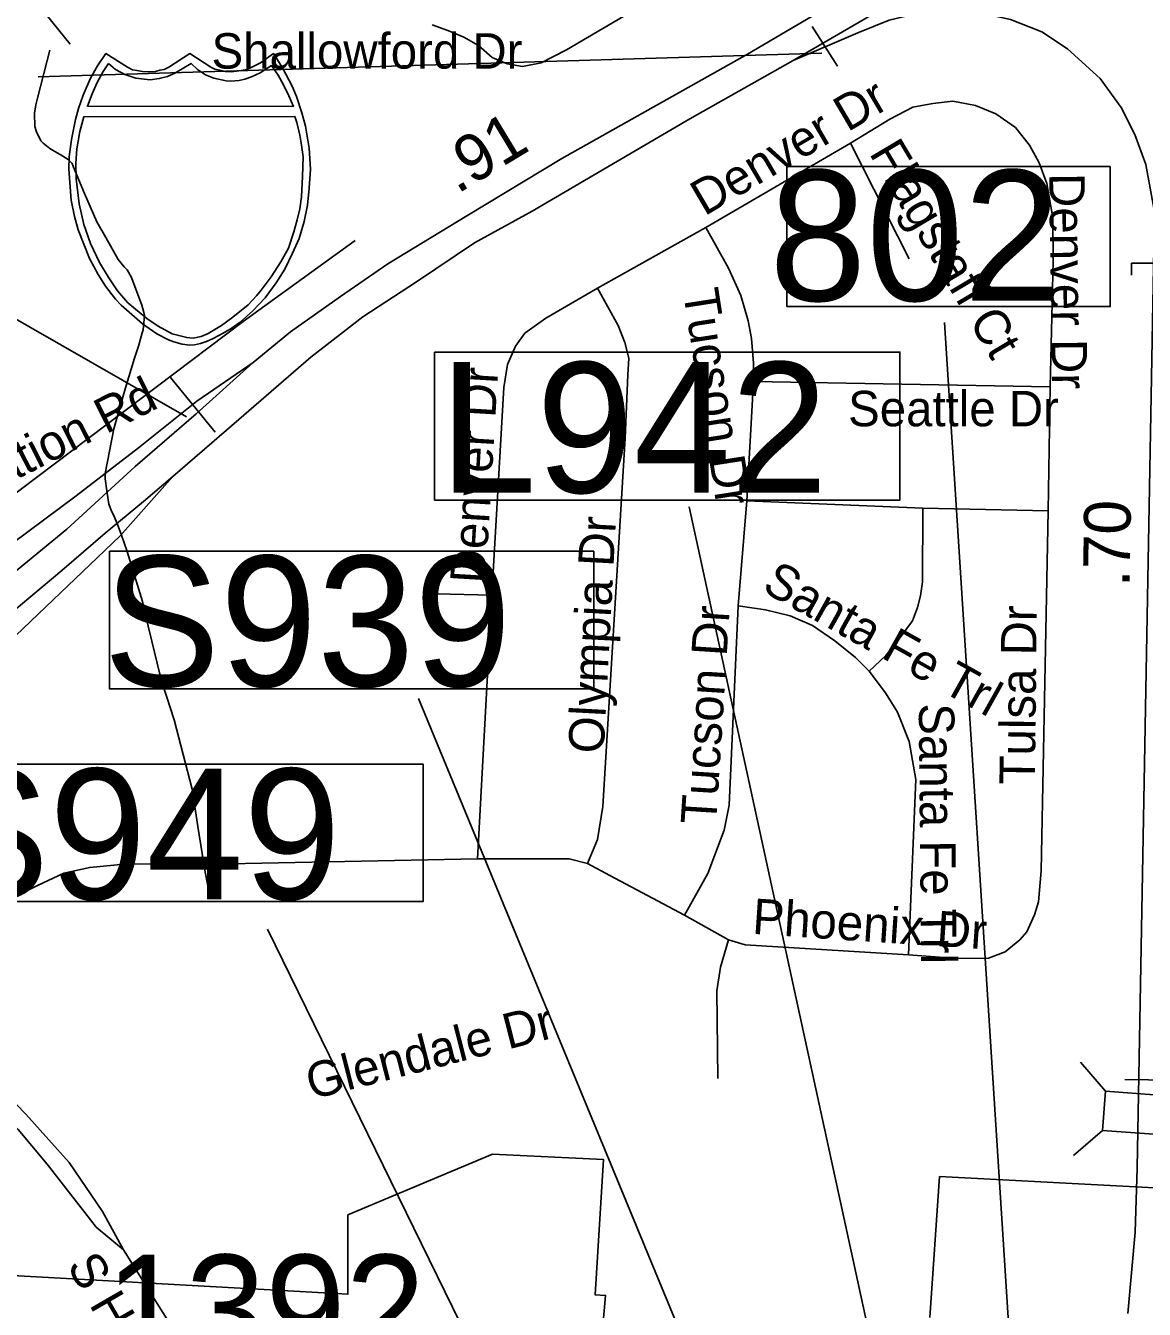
# Model space of a CAD drawing. Extents: x 1662474 to 1856135, y 779280 to 917889.
# Drawn here: x 1752582 to 1755580, y 822671 to 826111 of the extents above; entities that cross this region are included whole.
import ezdxf

# ---------------------------------------------------------------- set-up
doc = ezdxf.new("R2010")
doc.units = 0
for name, color, linetype in [('Cogo Default Point CELL', 7, 'Continuous'), ('Exist Boundary Political City Limit New', 7, 'Continuous'), ('Exist Hydrographic Misc Water Feature', 7, 'Continuous'), ('Exist Road Non-System Structure Non-Sys NCDOT Attributed CELL', 7, 'Continuous'), ('Exist Road Non-System Type 51', 7, 'Continuous'), ('Exist Road Non-System Type 51 Label', 7, 'Continuous'), ('Exist Road Primary Interstate Divided Center Attributed', 7, 'Continuous'), ('Exist Road Primary Interstate Mileage Hundredths English Label', 7, 'Continuous'), ('Exist Road Primary Interstate Ramp 1 Lane Attributed', 7, 'Continuous'), ('Exist Road Primary Interstate Structure Ovrhead Sign CELL', 7, 'Continuous'), ('Exist Road Primary Interstate Structure Standard Bridge Number Label', 7, 'Continuous'), ('Exist Road Primary NC Structure Ovrhead Sign Number Label', 7, 'Continuous'), ('Exist Road Primary US Divided Attributed', 7, 'Continuous'), ('Exist Road Secondary Mileage Tenths English Label', 7, 'Continuous'), ('Exist Road Secondary Type 51 Divided Attributed', 7, 'Continuous'), ('Exist Road Secondary Type 51 Label', 7, 'Continuous'), ('Map Preparation Boundary City Limit Buffer Line', 7, 'Continuous'), ('Prop Approach Slab Hatching', 7, 'Continuous'), ('Prop Horizontal Alignment Station Label', 7, 'Continuous'), ('Prop Roadway Culvert', 7, 'Continuous'), ('Prop Superelevation  Arrow CELL', 7, 'Continuous'), ('Scratch_Level_0', 7, 'Continuous')]:
    doc.layers.add(name, color=color, linetype=linetype)

msp = doc.modelspace()

# ---------------------------------------------------------------- linework, layer by layer
at = {"layer": 'Exist Boundary Political City Limit New'}
for points in [[(1754118.4, 822503.9), (1754136.2, 822708.4), (1754108.1, 822710.5), (1754130.8, 823072.4), (1753832.9, 823087.1), (1753445.6, 822924.5), (1753445.6, 822711.9), (1752321.4, 822774.4), (1751771.9, 823562.4), (1750888.4, 823618.2), (1750669.9, 823632.1), (1750522.1, 823544.5), (1750331.6, 823444.6), (1750112.5, 823277.9), (1750124.9, 823666.5), (1749809.2, 823686.5), (1749811.5, 823850.8), (1749791, 824208.8), (1748030, 824268), (1747921, 824313.8), (1747937.6, 824818.1), (1747316.1, 824940.8)], [(1755031.2, 823027.2), (1755005.2, 822649.6)], [(1756251.5, 822963), (1755031.2, 823027.2)]]:
    msp.add_lwpolyline(points, dxfattribs=at)
at = {"layer": 'Exist Hydrographic Misc Water Feature'}
for points in [[(1752386.9, 826590.9), (1752400.7, 826528.7), (1752404.4, 826512.7), (1752410.4, 826490.6), (1752416.1, 826472.5), (1752445.8, 826420.3), (1752495.1, 826337.9), (1752552.5, 826251.4), (1752587.9, 826203), (1752701, 826061.6)], [(1753070.6, 823806.4), (1753062.8, 823842.5), (1753043.8, 823964.7), (1753028.6, 824064.9), (1752980.2, 824251.3), (1752948.8, 824347.6), (1752941.3, 824373.7), (1752919.7, 824461.8), (1752910.1, 824502), (1752894.7, 824568.1), (1752853.9, 824702.5), (1752838.1, 824748.6), (1752828.5, 824774.7), (1752818.6, 824798.7), (1752812.7, 824808.8), (1752804.9, 824828.9), (1752799.2, 824865), (1752795.5, 824897), (1752795.5, 824911), (1752818.4, 825030.9), (1752824.6, 825052.8), (1752849.4, 825140.6), (1752874, 825220.4), (1752884.2, 825252.4), (1752894.5, 825288.3), (1752896.8, 825296.3), (1752900.9, 825334.2), (1752899, 825342.3), (1752893.3, 825362.3), (1752865.8, 825436.5), (1752853.9, 825456.7), (1752846.1, 825464.7), (1752830.1, 825484.9), (1752796.7, 825543.2), (1752773.1, 825585.4), (1752739.7, 825661.6), (1752710.2, 825731.9), (1752706.3, 825741.9), (1752702.4, 825746), (1752696.2, 825752.1), (1752674.5, 825766.3), (1752660.5, 825774.3), (1752646.6, 825782.4), (1752628.8, 825796.6), (1752622.6, 825802.6), (1752610.9, 825826.8), (1752607, 825840.8), (1752605.4, 825876.8), (1752609.5, 825898.8), (1752613.6, 825916.8), (1752646.9, 826045.3)]]:
    msp.add_lwpolyline(points, dxfattribs=at)
at = {"layer": 'Exist Road Non-System Structure Non-Sys NCDOT Attributed CELL'}
for p, q in [((1755408.6, 823333.8), (1755475.8, 823255.8)), ((1755389.9, 823083.7), (1755467.9, 823150.8))]:
    msp.add_line(p, q, dxfattribs=at)
msp.add_lwpolyline([(1755475.8, 823255.8), (1755700.5, 823239), (1755692.6, 823134), (1755467.9, 823150.8)], close=True, dxfattribs=at)
at = {"layer": 'Exist Road Non-System Type 51'}
for p, q in [((1754792.4, 825796.6), (1754404.6, 825570.1)), ((1754792.4, 825796.6), (1754949.6, 825486.4)), ((1754404.6, 825570.1), (1754114.6, 825407.6)), ((1754532.5, 825158), (1754514.4, 824837.8)), ((1755327.5, 825143.4), (1754532.5, 825158)), ((1755327.5, 825143.4), (1755322.2, 824811)), ((1754514.4, 824837.8), (1754491.6, 824556.2)), ((1754986.4, 824817.9), (1754514.4, 824837.8)), ((1755322.2, 824811), (1754986.4, 824817.9)), ((1753830.9, 824584.8), (1753682.1, 824588.4)), ((1753830.9, 824584.8), (1753793.1, 823878.2)), ((1754465.6, 823661.4), (1754347.8, 823727.9))]:
    msp.add_line(p, q, dxfattribs=at)
for points in [[(1754394.5, 826260.4), (1754031.2, 826046.4), (1753963.5, 826011.5), (1753913.4, 826002.1), (1753872.6, 826008.9), (1753832.2, 826026.2), (1753795.5, 826057.8), (1753756.4, 826080.6), (1753713.1, 826097.9), (1753671.1, 826113.4)], [(1755327.5, 825143.4), (1755335.1, 825480.6), (1755334.4, 825595.8), (1755318.4, 825688.2), (1755297.9, 825743.6), (1755272.1, 825790.8), (1755234.4, 825838), (1755181.6, 825874.5), (1755127.5, 825897.6), (1755066.9, 825908.4), (1755013.4, 825902.6), (1754959.2, 825892.9), (1754898.1, 825860.6), (1754792.4, 825796.6)], [(1753465.4, 825535.2), (1753164.6, 825318.1), (1752475.4, 824798.2), (1752403.4, 824754.9), (1752311.6, 824704.5), (1752227.6, 824672.2), (1752161.1, 824653.6), (1752033.9, 824638.6), (1751711.6, 824626.2), (1751645.1, 824634.4), (1751599.2, 824653.6), (1751568, 824675.1), (1751549.1, 824707.6), (1751538.1, 824750.9), (1751581.6, 825452.2), (1751597.9, 825643.2), (1751606.1, 825747.2), (1751594.8, 825767.2), (1751576.1, 825788.7), (1751524.4, 825830.2)], [(1754404.6, 825570.1), (1754465.9, 825461.4), (1754498.1, 825388.4), (1754518.6, 825320.4), (1754526.8, 825273.2), (1754532.2, 825206.9), (1754532.5, 825158)], [(1754114.6, 825407.6), (1753976.4, 825327.6), (1753919.4, 825286.9), (1753895, 825251.9), (1753873.2, 825202.9), (1753863.5, 825141.2), (1753830.9, 824584.8)], [(1754114.6, 825407.6), (1754170.1, 825307.4), (1754187.9, 825262.4), (1754198.6, 825220.5), (1754195.8, 825175.1), (1754188.4, 825006.2), (1754128.9, 824018.7), (1754114.6, 823929.9), (1754087.4, 823866.2)], [(1754986.4, 824817.9), (1754985.5, 824621), (1754980, 824583.2), (1754972.1, 824552), (1754958.8, 824516), (1754922.5, 824468), (1754887.4, 824423.4), (1754842.5, 824381.7)], [(1755322.2, 824811), (1755303.1, 823845.9), (1755296.2, 823763), (1755285.8, 823728.4), (1755265.1, 823682.9), (1755245.9, 823661.4), (1755206.8, 823628.9), (1755162.1, 823612.6), (1755078.1, 823611.6), (1754948, 823621)], [(1754491.6, 824556.2), (1754467.1, 824022.1), (1754453.5, 823955.7), (1754410.2, 823839.1), (1754347.8, 823727.9)], [(1754491.6, 824556.2), (1754564.5, 824545.4), (1754631.1, 824529.4), (1754690.8, 824503.4), (1754750.4, 824462.8), (1754806, 824417.9), (1754842.5, 824381.7)], [(1754842.5, 824381.7), (1754886.1, 824322.9), (1754918.6, 824271.4), (1754949.6, 824192.9), (1754967.4, 824091.1), (1754948, 823621)], [(1753793.1, 823878.2), (1753081.9, 823863.9), (1752855.1, 823864.9), (1752753.9, 823855.7), (1752684.2, 823840.4), (1752613.9, 823806.6), (1752569, 823784.5), (1752509.4, 823746.5), (1752304.8, 823573.2)], [(1754087.4, 823866.2), (1754038.9, 823878.2), (1753976.4, 823878.5), (1753793.1, 823878.2)], [(1754347.8, 823727.9), (1754147.2, 823833.6), (1754087.4, 823866.2)], [(1754465.6, 823661.4), (1754444.1, 823588.5), (1754434.6, 823524.4), (1754437.2, 823289.8)], [(1754948, 823621), (1754510.5, 823647.8), (1754465.6, 823661.4)]]:
    msp.add_lwpolyline(points, dxfattribs=at)
at = {"layer": 'Exist Road Primary Interstate Divided Center Attributed'}
for points in [[(1754639, 826018.2), (1754826, 826126.7), (1754856.7, 826144.4), (1755077.5, 826282.7), (1755418.9, 826474.5), (1755535.1, 826538.9), (1755657, 826606.4)], [(1754780.5, 826191.3), (1754516.8, 826034.9), (1754018.5, 825755.3), (1753764.4, 825601.6), (1753552.4, 825472.6), (1753425.5, 825385.3), (1753291.3, 825290.5), (1753191.5, 825208.4)], [(1752976.4, 824902.7), (1753119.9, 825027.5), (1753346.5, 825223), (1753485.8, 825331.2), (1753629.3, 825424.8), (1753785.2, 825528.8), (1753939.1, 825614), (1754167.7, 825747.9), (1754361.6, 825861.2), (1754639, 826018.2)], [(1753191.5, 825208.4), (1753038.5, 825070.7), (1752875.8, 824929.6), (1752692.7, 824761.5), (1752430.7, 824547.9), (1752253.9, 824425.2), (1752070.9, 824312.9), (1751840.1, 824173.5), (1751784, 824142.3), (1751709.1, 824094.5)], [(1751708.6, 824006.1), (1751778.3, 824049.8), (1751905, 824126.2), (1752043.9, 824211), (1752237.2, 824320.4), (1752391.1, 824424.4), (1752540.8, 824534.6), (1752679, 824651.1), (1752795.5, 824750.9), (1752897.4, 824836.2), (1752976.4, 824902.7)]]:
    msp.add_lwpolyline(points, dxfattribs=at)
at = {"layer": 'Exist Road Primary Interstate Ramp 1 Lane Attributed'}
for points in [[(1754639, 826018.2), (1754812.4, 826092.3), (1754896.2, 826125.5), (1754952.7, 826139.1), (1755007.3, 826148.9), (1755067.7, 826152.8), (1755143.7, 826145), (1755221.6, 826127.4), (1755305.4, 826094.3), (1755373.6, 826049.4), (1755461.3, 825969.5), (1755517.8, 825891.5), (1755554.8, 825819.4), (1755584.1, 825739.4), (1755607.4, 825612.7)], [(1753191.5, 825208.4), (1753040.8, 825104.5), (1752884, 824979.8), (1752717.8, 824850.9), (1752546, 824723.9), (1752403.6, 824637.3), (1752341.2, 824604), (1752268.5, 824568.7), (1752197.8, 824545.8), (1752111.2, 824522.5), (1752029.3, 824510.5), (1751953.4, 824510), (1751854.7, 824510.5), (1751736.2, 824510.5), (1751692.5, 824508.4), (1751650.1, 824501.7), (1751596.1, 824480.9), (1751529.6, 824443.5), (1751426.9, 824373.4)], [(1751994, 823703.5), (1752098.8, 823795), (1752140.3, 823853.2), (1752169.4, 823911.4), (1752248.3, 824098.5), (1752302.4, 824194.1), (1752364.7, 824281.4), (1752443.6, 824372.8), (1752555.8, 824476.8), (1752834.2, 824742.8), (1752976.4, 824902.7)]]:
    msp.add_lwpolyline(points, dxfattribs=at)
at = {"layer": 'Exist Road Primary Interstate Structure Ovrhead Sign CELL'}
for p, q in [((1753013.4, 825063.2), (1752413.3, 825406.1)), ((1752969.9, 825168.7), (1753089.8, 825021.7)), ((1754926.2, 821183.6), (1753634.7, 824307.7)), ((1754427.8, 821244.6), (1753230.2, 823690.1))]:
    msp.add_line(p, q, dxfattribs=at)
for points in [[(1752806.6, 824702.9), (1754104.5, 824702.9), (1754104.5, 824334.3), (1752806.6, 824334.3)], [(1752349, 824132.6), (1753646.9, 824132.6), (1753646.9, 823763.9), (1752349, 823763.9)]]:
    msp.add_lwpolyline(points, close=True, dxfattribs=at)
at = {"layer": 'Exist Road Primary Interstate Structure Standard Bridge Number Label'}
msp.add_line((1755311.2, 821149.5), (1755043.9, 825315.3), dxfattribs=at)
msp.add_lwpolyline([(1755488.4, 825734), (1754621.9, 825734), (1754621.9, 825358.4), (1755488.4, 825358.4)], close=True, dxfattribs=at)
at = {"layer": 'Exist Road Primary NC Structure Ovrhead Sign Number Label'}
msp.add_line((1754715.5, 826037.3), (1752615.6, 825973.7), dxfattribs=at)
at = {"layer": 'Exist Road Primary US Divided Attributed'}
msp.add_line((1755607.4, 825612.7), (1755563.6, 823197.9), dxfattribs=at)
msp.add_lwpolyline([(1755563.6, 823197.9), (1755560.8, 823050.3), (1755555.2, 822877.7), (1755535.8, 822660.5)], dxfattribs=at)
at = {"layer": 'Exist Road Secondary Type 51 Divided Attributed'}
for points in [[(1751958.7, 823672.3), (1751987.8, 823645.2), (1752270.6, 823410.3), (1752427.8, 823282.9), (1752501.6, 823214.4), (1752561.8, 823152.9), (1752639.5, 823060.1), (1752702.1, 822980.3), (1752741, 822930.7), (1752771.2, 822891.9), (1752843.9, 822831)], [(1752843.9, 822831), (1752788.1, 822933.2), (1752698.6, 823064.4), (1752643.9, 823125.7), (1752582.3, 823194.6), (1752532.7, 823246.5), (1752411.8, 823359.9), (1752161.6, 823580.3), (1751994, 823703.5)], [(1752843.9, 822831), (1753054.9, 822494.6), (1753258.6, 822125.4), (1753339.5, 821984.3), (1753386.5, 821892.8), (1753417.8, 821827.8)]]:
    msp.add_lwpolyline(points, dxfattribs=at)
at = {"layer": 'Map Preparation Boundary City Limit Buffer Line'}
for points in [[(1754118.4, 822503.9), (1754136.2, 822708.4), (1754108.1, 822710.5), (1754130.8, 823072.4), (1753832.9, 823087.1), (1753445.6, 822924.5), (1753445.6, 822711.9), (1752321.4, 822774.4), (1751771.9, 823562.4), (1750888.4, 823618.2), (1750669.9, 823632.1), (1750522.1, 823544.5), (1750331.6, 823444.6), (1750112.5, 823277.9), (1750124.9, 823666.5), (1749809.2, 823686.5), (1749811.5, 823850.8), (1749791, 824208.8), (1748030, 824268), (1747921, 824313.8), (1747937.6, 824818.1), (1747316.1, 824940.8)], [(1755031.2, 823027.2), (1755005.2, 822649.6)], [(1756251.5, 822963), (1755031.2, 823027.2)]]:
    msp.add_lwpolyline(points, dxfattribs=at)
at = {"layer": 'Prop Approach Slab Hatching'}
for q in [(1755629.3, 825474.3), (1755545, 825442.6)]:
    msp.add_line((1755545, 825474.3), q, dxfattribs=at)
at = {"layer": 'Prop Horizontal Alignment Station Label'}
msp.add_line((1755134.7, 821264.5), (1754360.4, 824822.1), dxfattribs=at)
msp.add_lwpolyline([(1753677.9, 825236.4), (1754924.8, 825236.4), (1754924.8, 824839.8), (1753677.9, 824839.8)], close=True, dxfattribs=at)
at = {"layer": 'Prop Roadway Culvert'}
for points in [[(1753022, 825255.1), (1753034.1, 825256.3), (1753050.4, 825259.5), (1753066.3, 825264.7), (1753084.4, 825272.6), (1753111, 825287.4), (1753132.5, 825300), (1753157.2, 825316.6), (1753190.7, 825347), (1753224, 825382.1), (1753253.4, 825421.8), (1753276.8, 825458.9), (1753297.4, 825501.4), (1753314.6, 825540.9), (1753328.2, 825586.1), (1753337.2, 825630), (1753341.8, 825675.7), (1753344.9, 825726.3), (1753341.4, 825783.3), (1753331.5, 825841.7), (1753322.2, 825877.9), (1753308.1, 825921.4), (1753296.6, 825949.1), (1753269.9, 825998.3), (1753245.9, 826036.2), (1753211.1, 826011.7), (1753188.3, 825999.6), (1753174.4, 825993.4), (1753160.2, 825990.6), (1753133.9, 825987.4), (1753117.4, 825988.1), (1753102.1, 825991.6), (1753089.2, 825994.4), (1753078.6, 825999.6), (1753022, 826036.2), (1752965.3, 825999.6), (1752953.5, 825994.1), (1752941.3, 825991.6), (1752929.6, 825988.4), (1752910.2, 825987.4), (1752895.4, 825987.9), (1752880.2, 825990.6), (1752868.2, 825993.1), (1752854.7, 825999.6), (1752797, 826036.2), (1752774.3, 826003.3), (1752755.8, 825970.8), (1752736.1, 825924.8), (1752723.9, 825889.2), (1752715.2, 825859.9), (1752704.5, 825806.2), (1752699, 825759.4), (1752698, 825726.3), (1752704.1, 825643.7), (1752713.1, 825599.8), (1752722.4, 825564.2), (1752752.9, 825487.4), (1752775.9, 825444.3), (1752795.6, 825413.4), (1752823.2, 825378.6), (1752838.2, 825362), (1752895.5, 825311.9), (1752933.8, 825285.7), (1752964.4, 825269.2), (1752978.8, 825263.7), (1753001.3, 825257.5)], [(1752803.9, 826009.7), (1752789.8, 825988), (1752773.6, 825958.8), (1752760.6, 825928.5), (1752747.3, 825895), (1753299.7, 825894.8), (1753286.9, 825923.5), (1753273.1, 825952.3), (1753258.7, 825978.6), (1753241.1, 826004.1), (1753210.2, 825984.6), (1753187.6, 825973.9), (1753169.4, 825967.7), (1753154.1, 825964.2), (1753130.3, 825962.3), (1753119.7, 825963), (1753086.5, 825970.5), (1753064, 825979.7), (1753042.6, 825993.9), (1753025.3, 826010.2), (1752981.5, 825983.7), (1752962.1, 825975.2), (1752939.8, 825969.5), (1752915.4, 825966.4), (1752877.7, 825970.5), (1752848.2, 825980.7), (1752822.7, 825993.9)], [(1753303, 825867.5), (1753308.9, 825851.9), (1753317.1, 825817.3), (1753321.3, 825790.6), (1753325.7, 825759.9), (1753324.2, 825707.3), (1753321.6, 825652.8), (1753316.6, 825620.5), (1753309.9, 825591.1), (1753300.8, 825558.5), (1753286, 825515.2), (1753265.6, 825478.6), (1753240.2, 825437.8), (1753212.7, 825402.2), (1753200.8, 825387.4), (1753178.1, 825363.5), (1753136.9, 825330.4), (1753106.7, 825307.8), (1753070.7, 825286.6), (1753052.4, 825278.4), (1753031, 825273.9), (1753013.5, 825275.2), (1752992.2, 825280.8), (1752975, 825285.5), (1752937.3, 825305.9), (1752906.8, 825326.3), (1752855.9, 825368), (1752828.4, 825400.2), (1752802.8, 825437.8), (1752779.9, 825476.3), (1752755.5, 825527.1), (1752738.3, 825578.2), (1752725.7, 825633.3), (1752717.3, 825700.7), (1752716.3, 825741.7), (1752718.8, 825781.2), (1752722.6, 825801.9), (1752727.6, 825827.6), (1752737.7, 825867.2)]]:
    msp.add_lwpolyline(points, close=True, dxfattribs=at)
at = {"layer": 'Prop Superelevation  Arrow CELL'}
msp.add_line((1754689.5, 826108.9), (1754757.7, 826002.4), dxfattribs=at)
at = {"layer": 'Scratch_Level_0'}
msp.add_line((1755527.9, 823287.5), (1755654.3, 823285.3), dxfattribs=at)

# ---------------------------------------------------------------- texts
at = {"layer": 'Cogo Default Point CELL'}
msp.add_text('1392', height=288, dxfattribs=at).set_placement((1752796.3, 822529.6))
at = {"layer": 'Exist Road Non-System Type 51 Label'}
for s, p in [('Shallowford Dr', (1753080.2, 825996)), ('Seattle Dr', (1754786, 825037.6))]:
    msp.add_text(s, height=95, dxfattribs=at).set_placement(p)
for s, rotation, p in [('Denver Dr', 30.44, (1754401, 825599.6)), ('Flagstaff Ct', 300.7212, (1754840.7, 825769.6)), ('Denver Dr', 270.7609, (1755324.8, 825715.5)), ('Tucson Dr', 278.8835, (1754343.2, 825399.5)), ('Denver Dr', 86.5865, (1753814.1, 824614.9)), ('Servomation Rd', 26.8497, (1752129.6, 824677.7)), ('Olympia Dr', 86.9703, (1754130.7, 824159.2)), ('Santa Fe Trl', 330.8293, (1754551.7, 824597.8)), ('Tucson Dr', 86.3655, (1754432, 823968.9)), ('Tulsa Dr', 89.3667, (1755286.4, 824077.3)), ('Santa Fe Trl', 270.5135, (1754975.5, 824295)), ('Phoenix Dr', 356.1759, (1754527.6, 823677.7)), ('Glendale Dr', 14.3302, (1753347.6, 823232.9))]:
    msp.add_text(s, height=95, rotation=rotation, dxfattribs=at).set_placement(p)
at = {"layer": 'Exist Road Primary Interstate Mileage Hundredths English Label'}
msp.add_text('.91', height=125, rotation=31.179, dxfattribs=at).set_placement((1753738.5, 825658.9))
at = {"layer": 'Exist Road Primary Interstate Structure Ovrhead Sign CELL'}
for s, p in [('S939', (1752790.6, 824340.4)), ('S949', (1752333, 823770))]:
    msp.add_text(s, height=350, dxfattribs=at).set_placement(p)
at = {"layer": 'Exist Road Primary Interstate Structure Standard Bridge Number Label'}
msp.add_text('802', height=350, dxfattribs=at).set_placement((1754574.6, 825374))
at = {"layer": 'Exist Road Secondary Mileage Tenths English Label'}
msp.add_text('.70', height=125, rotation=88.9463, dxfattribs=at).set_placement((1755539.8, 824606.7))
at = {"layer": 'Exist Road Secondary Type 51 Label'}
msp.add_text('S Holden Rd', height=95, rotation=300.0629, dxfattribs=at).set_placement((1752690.9, 822788.3))
at = {"layer": 'Prop Horizontal Alignment Station Label'}
msp.add_text('L942', height=350, dxfattribs=at).set_placement((1753690.5, 824859.5))

doc.saveas('drawing.dxf')
